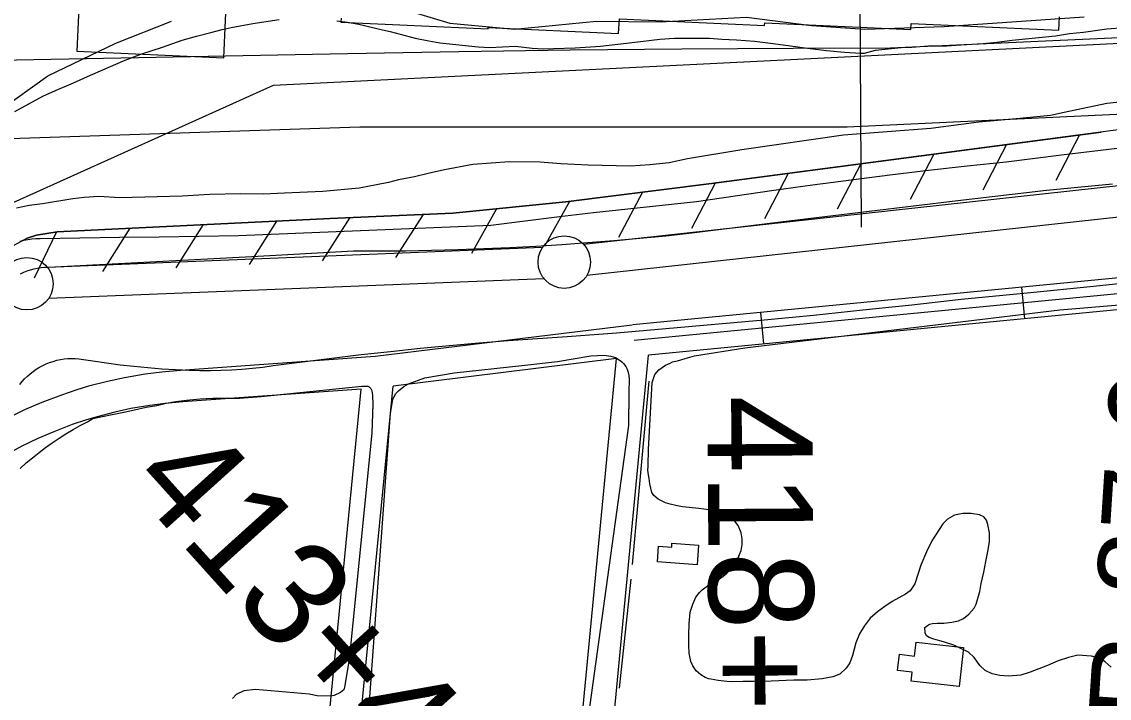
# Model space of a CAD drawing. Extents: x 3704301 to 3742427, y 506229 to 532009.
# Drawn here: x 3714502 to 3715539, y 518113 to 518757 of the extents above; entities that cross this region are included whole.
import ezdxf

# ---------------------------------------------------------------- set-up
doc = ezdxf.new("R2010")
doc.units = 0
for name, color, linetype in [('V-BLDG-OTLN', 7, 'Continuous'), ('V-FLOD-BASE', 7, 'Continuous'), ('V-LEVE-TOET', 7, 'Continuous'), ('V-RIVR-EDGE', 7, 'Continuous'), ('V-RIVR-RANG', 7, 'Continuous'), ('V-RIVR-RANG-IDEN', 7, 'Continuous'), ('V-ROAD-CNTR', 7, 'Continuous'), ('V-RRAP-FSHR', 7, 'Continuous'), ('V-RRAP-RVMT', 7, 'Continuous'), ('V-SITE-VEGE', 7, 'Continuous'), ('V-SURV-IDEN', 7, 'Continuous'), ('V-SURV-LINE', 7, 'Continuous'), ('V-TOPO-DPTH', 7, 'Continuous'), ('V-TOPO-MINR', 7, 'Continuous'), ('V-TOPO-SHOR', 7, 'Continuous'), ('V-TOPO-WATR', 7, 'Continuous')]:
    doc.layers.add(name, color=color, linetype=linetype)

msp = doc.modelspace()

# ---------------------------------------------------------------- linework, layer by layer
at = {"layer": 'V-BLDG-OTLN'}
for points in [[(3715146, 518240.1), (3715108.1, 518243), (3715109.2, 518258), (3715121.8, 518257.1), (3715122, 518260.8), (3715147.4, 518258.8)], [(3715354.7, 518166.4), (3715399.9, 518161.5), (3715395.8, 518124.4), (3715349.9, 518129.4), (3715350.8, 518137.9), (3715337.1, 518139.4), (3715338.8, 518154.9), (3715353.3, 518153.3)]]:
    msp.add_lwpolyline(points, close=True, dxfattribs=at)
at = {"layer": 'V-FLOD-BASE'}
msp.add_lwpolyline([(3715542, 518602.5), (3715479, 518596.5), (3715394.5, 518586.7), (3715309.9, 518576.7), (3715225.4, 518566.4), (3715141, 518555.9), (3715116.2, 518553.2), (3715091.5, 518550.8), (3715066.7, 518548.6), (3715041.9, 518546.6), (3715017.1, 518544.8), (3714992.3, 518543.3), (3714967.5, 518542), (3714942.7, 518540.9), (3714917.8, 518540), (3714893, 518539.3), (3714868.1, 518538.9), (3714843.2, 518538.7), (3714818.4, 518538.7), (3714721.5, 518533.4), (3714624.7, 518528.2), (3714527.8, 518523.2), (3714524.3, 518523.2), (3714520.8, 518522.9), (3714517.3, 518522.4), (3714513.9, 518521.7), (3714510.5, 518520.8), (3714507.2, 518519.7), (3714503.9, 518518.4), (3714500.7, 518517)], dxfattribs=at)
at = {"layer": 'V-LEVE-TOET'}
for points in [[(3715546.4, 518636.6), (3715493.4, 518630.3), (3715440.4, 518623.7), (3715403.5, 518619.7), (3715366.5, 518615.6), (3715329.6, 518611.1), (3715292.7, 518606.5), (3715255.9, 518601.6), (3715219.1, 518596.5), (3715182.3, 518591.2), (3715145.5, 518585.7), (3715112.8, 518582.4), (3715080.1, 518578.9), (3715047.4, 518575.3), (3715014.7, 518571.5), (3714982.1, 518567.5), (3714949.4, 518563.3), (3714708.8, 518553.4), (3714671, 518552.9), (3714633.2, 518552.3), (3714595.4, 518551.8), (3714557.6, 518551.2), (3714519.8, 518550.5), (3714515.9, 518550.4), (3714512, 518550.2), (3714508.1, 518549.7), (3714504.2, 518549), (3714500.4, 518548.1)], [(3714500.5, 518411.8), (3714502.7, 518414.6), (3714505.1, 518417.2), (3714507.7, 518419.7), (3714510.4, 518422.1), (3714513.2, 518424.3), (3714516.1, 518426.3), (3714519.2, 518428.2), (3714522.3, 518429.9), (3714525.5, 518431.4), (3714528.8, 518432.8), (3714532.2, 518433.9), (3714535.7, 518434.9), (3714539.2, 518435.6), (3714542.7, 518436.2), (3714546.2, 518436.6), (3714549.8, 518436.7), (3714553.4, 518436.7), (3714556.9, 518436.4), (3714570, 518434.3), (3714583.1, 518432.4), (3714596.2, 518430.7), (3714609.3, 518429.2), (3714622.5, 518427.9), (3714635.7, 518426.9), (3714648.9, 518426.1), (3714662.1, 518425.5), (3714672.1, 518425.3), (3714682.1, 518425.3), (3714692.2, 518425.5), (3714702.2, 518425.9), (3714712.2, 518426.5), (3714722.2, 518427.4), (3714732.1, 518428.5), (3714742.1, 518429.8), (3714770, 518433.5), (3714797.9, 518437), (3714825.9, 518440.3), (3714853.9, 518443.4), (3714881.9, 518446.3), (3714909.9, 518448.9), (3714937.9, 518451.4), (3714966, 518453.7), (3714994, 518455.7), (3715022.1, 518457.6), (3715069.1, 518461.2), (3715116.1, 518465.1), (3715163, 518469.2), (3715210, 518473.5), (3715256.9, 518478), (3715303.8, 518482.8), (3715350.6, 518487.8), (3715397.5, 518493.1), (3715460.6, 518499.2), (3715523.7, 518505.6), (3715586.8, 518512.2)]]:
    msp.add_lwpolyline(points, dxfattribs=at)
at = {"layer": 'V-RIVR-EDGE'}
for points in [[(3714838.3, 518777.6), (3714910.3, 518755.8), (3714972.1, 518750.3), (3715050.2, 518757.9), (3715110.8, 518757.1), (3715193.1, 518761.7), (3715254.9, 518753.8), (3715305.9, 518750.1), (3715381.6, 518752.9), (3715514.9, 518762.1)], [(3713663.1, 518114.2), (3713740.6, 518159.6), (3713770.1, 518184.1), (3713822.4, 518212.8), (3713903.5, 518259.5), (3713995.6, 518322.3), (3714109.8, 518410.8), (3714192.2, 518455), (3714236.1, 518483.8), (3714255.9, 518505.9), (3714278.3, 518543.1), (3714292.1, 518563.5), (3714319.8, 518589.8), (3714391.9, 518628.6), (3714480.9, 518672.8), (3714527.2, 518705.8), (3714592.1, 518736.8), (3714645, 518757.7)]]:
    msp.add_lwpolyline(points, dxfattribs=at)
at = {"layer": 'V-RIVR-RANG'}
msp.add_line((3715302.7, 518561.7), (3715297.2, 519561.7), dxfattribs=at)
at = {"layer": 'V-ROAD-CNTR'}
for p, q in [((3715458.4, 518474.5), (3715455.5, 518504.4)), ((3715209.6, 518450.5), (3715206.7, 518480.4))]:
    msp.add_line(p, q, dxfattribs=at)
for points in [[(3715988.2, 518555.8), (3715084.6, 518468.6)], [(3716004.4, 518542.3), (3715086, 518453.6)], [(3716005.9, 518527.4), (3715099.8, 518439.9)], [(3715084.2, 518468.5), (3714839.3, 518438.4), (3714653.6, 518425.3), (3714635.9, 518423.7), (3714619.9, 518421.7), (3714600.4, 518418.3), (3714584, 518414.8), (3714566.1, 518410.1), (3714555, 518406.8), (3714540.2, 518401.8), (3714521.5, 518394.7), (3714505.1, 518387.6), (3714489, 518379.8), (3714477.9, 518374), (3714460.4, 518363.8), (3714432.5, 518342.7), (3714331, 518249.1)], [(3715069.3, 518436.5), (3714856.3, 518410.3)], [(3715025.1, 517552.6), (3715018.5, 517591.2), (3715099.8, 518439.9)], [(3715019.7, 517919.1), (3715069.3, 518436.5)], [(3714809.9, 517936.4), (3714856.3, 518410.3)], [(3714825.9, 518407.4), (3714656, 518395.4), (3714639.1, 518393.9), (3714624.4, 518392), (3714606.2, 518388.9), (3714591, 518385.6), (3714574.1, 518381.2), (3714564.1, 518378.2), (3714550.3, 518373.6), (3714532.8, 518366.9), (3714517.6, 518360.3), (3714502.5, 518353), (3714492.5, 518347.7), (3714477, 518338.8), (3714451.8, 518319.7), (3714355.6, 518231)], [(3714780, 517939.2), (3714825.9, 518407.4)]]:
    msp.add_lwpolyline(points, dxfattribs=at)
at = {"layer": 'V-RRAP-FSHR'}
for p, q in [((3715510.3, 518649.5), (3715487.8, 518606.1)), ((3715440.9, 518640.3), (3715418.4, 518597)), ((3715371.5, 518631.2), (3715349, 518587.9)), ((3715302.1, 518622), (3715279.6, 518578.7)), ((3715232.7, 518612.9), (3715210.2, 518569.6)), ((3715163.3, 518603.7), (3715140.5, 518560.5)), ((3715024.4, 518586.1), (3715000.5, 518543.5)), ((3715093.9, 518595), (3715071.1, 518551.8)), ((3714954.8, 518579.2), (3714930.9, 518536.6)), ((3714745.1, 518567.5), (3714719.1, 518526.2)), ((3714815.1, 518570.8), (3714788.8, 518529.6)), ((3714885, 518573.8), (3714858.7, 518532.7)), ((3714535.4, 518557.2), (3714514.2, 518513.1)), ((3714605.3, 518560.6), (3714579.3, 518519.3)), ((3714675.2, 518564.1), (3714649.2, 518522.8))]:
    msp.add_line(p, q, dxfattribs=at)
for points in [[(3713987.6, 518174.3), (3714448.8, 518564.7), (3714742.2, 518696.9), (3715881.9, 518753.3), (3716266.3, 518793.9), (3716843.1, 518890.7), (3717110.3, 518911.2), (3717741.3, 518924), (3718486.4, 518954.9), (3719294.8, 519011.2), (3719786.3, 519085.8), (3720431.3, 519110.6), (3720895.9, 519113.1), (3721218.5, 519068.4), (3721397.7, 519012.5), (3721721.3, 518965.4), (3721950.6, 518904.5), (3722606.9, 518712.5), (3722865.7, 518669.5), (3723100.5, 518674.8), (3723533.4, 518647.1), (3724154, 518573), (3724673.7, 518469.2)], [(3715662.8, 518669.5), (3715159.6, 518603.3), (3715020.8, 518585.8), (3714913.2, 518575.1), (3714796.4, 518570), (3714536, 518557.3), (3714516.4, 518554), (3714507.4, 518551.1), (3714494.1, 518544), (3714479.9, 518538.7), (3714460.3, 518525.1), (3714338.1, 518417.9), (3714078.7, 518198.5), (3713802.1, 517956.8), (3713566.5, 517751)], [(3714502.6, 518548.5), (3714507.4, 518551.1), (3714516.4, 518554), (3714536, 518557.3), (3714796.4, 518570), (3714913.2, 518575.1), (3715020.8, 518585.8), (3715159.6, 518603.3), (3715531.1, 518652.2)]]:
    msp.add_lwpolyline(points, dxfattribs=at)
at = {"layer": 'V-RRAP-RVMT'}
for points in [[(3714581.5, 519307.7), (3714554.8, 518729.3), (3714695, 518722.8), (3714697, 518765.9)], [(3714806.8, 518760.8), (3714806.6, 518757), (3714946.8, 518750.5), (3714946.8, 518751.9), (3715071.2, 518746.1), (3715071.9, 518760), (3715210.3, 518753.6), (3715210.4, 518756.4), (3715349.8, 518749.9), (3715350.1, 518755.7), (3715490.8, 518749.2), (3715491.3, 518761.9)]]:
    msp.add_lwpolyline(points, dxfattribs=at)
at = {"layer": 'V-SITE-VEGE'}
for points in [[(3714495.7, 518671.7), (3714522.4, 518686.3), (3714534.4, 518691.7), (3714551.7, 518699.1), (3714567.8, 518706.5), (3714579.6, 518711.6), (3714599.3, 518720), (3714616, 518726.3), (3714636.5, 518733), (3714655.2, 518739.6), (3714668.9, 518743.5), (3714682.4, 518747), (3714693.5, 518749.8), (3714701.9, 518751.7), (3714722.5, 518755.5), (3714747.7, 518759.5)], [(3714802.7, 518758.3), (3714812.8, 518756.8), (3714823.5, 518755), (3714846.3, 518749.5), (3714853.4, 518747.9), (3714877.2, 518741.8), (3714890.3, 518739.2), (3714900.9, 518737.2), (3714937.4, 518733.3), (3714948, 518732.8), (3714973, 518734.1), (3714988.8, 518732), (3714999.4, 518731.5)], [(3714999.4, 518731.5), (3715009.1, 518731.9), (3715029.8, 518732.4), (3715053.8, 518733.9), (3715084.1, 518737.6), (3715110.6, 518740.7), (3715124.4, 518741.6), (3715157.7, 518741.6), (3715169.4, 518740.8), (3715183.5, 518740), (3715200.8, 518738.9), (3715218.4, 518736.7), (3715235, 518734.2), (3715251.1, 518732), (3715269.4, 518729.8), (3715286.5, 518728.3), (3715302.1, 518727.5), (3715305.5, 518727.5), (3715316.1, 518730.2), (3715340.5, 518732.7), (3715350.7, 518733.2), (3715366.4, 518734.4), (3715383.8, 518734.4), (3715397.3, 518735.2), (3715418.6, 518736.5), (3715431.7, 518737.7), (3715446.3, 518739.6), (3715487.7, 518744), (3715500.8, 518746.1), (3715514.3, 518747.5), (3715536.5, 518750.5), (3715553.4, 518751.8)], [(3715585.4, 518684.5), (3715536.5, 518679.3), (3715495.7, 518670.9), (3715482.8, 518668), (3715453.4, 518665.1), (3715414.5, 518661.6), (3715368.6, 518655.7), (3715285.6, 518649.2), (3715188.7, 518635.2), (3715136.8, 518626.6), (3715119.3, 518622.9), (3715100.9, 518620.9), (3715082.6, 518619.9), (3715068.7, 518620.2), (3715042.2, 518620.6), (3715016, 518622), (3714996.3, 518623.7), (3714967.1, 518624), (3714932.3, 518621.2), (3714905.4, 518616.4), (3714889.6, 518612.8), (3714876.5, 518609.6), (3714861.3, 518606.7), (3714851.9, 518604.3), (3714840.4, 518601.9), (3714823.8, 518598.8), (3714789.2, 518595.5), (3714752.9, 518594.1), (3714732.7, 518593.2), (3714710.4, 518593.5), (3714681.5, 518592.8), (3714655.1, 518591.2), (3714595.8, 518589.6), (3714575.8, 518591), (3714561.7, 518589.9), (3714550.9, 518588.8), (3714522, 518583.9), (3714509.4, 518582.2), (3714497.3, 518579.9)], [(3715380.2, 518279.1), (3715369.6, 518263), (3715364.5, 518252.4), (3715359.2, 518239.7), (3715356.6, 518232), (3715353.4, 518222), (3715348.9, 518215.3), (3715344.6, 518212.3), (3715331.8, 518205.3), (3715324.8, 518200.5), (3715317.8, 518195.5), (3715311, 518189.4), (3715305.3, 518181.6), (3715300.6, 518174.5), (3715297.3, 518165.8), (3715294.1, 518153.9), (3715291.5, 518146.8), (3715288, 518141.6), (3715282, 518136.1), (3715275.4, 518133.6), (3715265.1, 518131.6), (3715251, 518130.2), (3715238.1, 518130.3), (3715216.7, 518129.4), (3715200.1, 518128.9), (3715189.5, 518129), (3715180, 518128.7), (3715174.2, 518129), (3715166.1, 518130), (3715159.2, 518131.2), (3715157.3, 518131.5), (3715153.8, 518132.8), (3715149.4, 518135.4), (3715145.2, 518139.3), (3715141.9, 518144), (3715139.9, 518148), (3715138.4, 518156.1), (3715138.1, 518163.7), (3715138, 518173.1), (3715138.3, 518184.1), (3715139.5, 518194.9), (3715141.9, 518202.8), (3715144.7, 518209.3), (3715148.4, 518213.9), (3715150.9, 518216.4), (3715155.8, 518220), (3715161.6, 518223.3), (3715169.2, 518228.2), (3715174.4, 518232.2), (3715180.3, 518238.7), (3715184.2, 518244.7), (3715186.5, 518249.9), (3715188.1, 518253.7), (3715189, 518259.5), (3715189, 518264.9), (3715187.9, 518270.5), (3715185.1, 518277.5), (3715181.8, 518281.7), (3715177.8, 518285.2), (3715172.8, 518288), (3715166.9, 518290.6), (3715161.9, 518292), (3715147.6, 518293.8), (3715132.2, 518295.5), (3715125.8, 518296.5), (3715120.2, 518297.8), (3715115.8, 518299.1), (3715108.9, 518302.5), (3715104.9, 518306.2), (3715103, 518308.9), (3715100.9, 518317.4), (3715100.4, 518322.3), (3715099.7, 518325.9), (3715099.1, 518330.4), (3715099.2, 518333.7), (3715099.4, 518334.6), (3715099.8, 518350.1), (3715103.1, 518413.8), (3715105.8, 518421.3), (3715109.4, 518425.9), (3715115.8, 518430.1), (3715120.4, 518432.3), (3715122.5, 518433.3), (3715127.4, 518434.4), (3715134.7, 518436.6), (3715143.6, 518439.1), (3715191.4, 518446.7), (3715491.8, 518483), (3715681.2, 518498.8)], [(3714826.3, 518004.9), (3714853.7, 518384.7), (3714855.9, 518397.6), (3714858.6, 518402.9), (3714861.3, 518405.7), (3714866.6, 518409.9), (3714870.8, 518412.4), (3714886.6, 518418.3), (3714914.5, 518422.9), (3714978.8, 518429.8), (3715012.8, 518433.8), (3715044.6, 518439), (3715057.3, 518439.7), (3715063.7, 518438.8), (3715068.2, 518437.4), (3715071.8, 518435.3), (3715074.1, 518433.4), (3715075.7, 518431.7), (3715078, 518429.1), (3715079.1, 518427.1), (3715080, 518424.6), (3715080.8, 518420.5), (3715081.1, 518417), (3715081, 518404.3), (3715080.7, 518372.8), (3715033.7, 518033.4)], [(3714500.9, 518331.9), (3714506.7, 518337.1), (3714512.7, 518342.1), (3714518.8, 518347), (3714525.1, 518351.7), (3714531.4, 518356.3), (3714537.9, 518360.7), (3714544.5, 518364.9), (3714551.2, 518368.9), (3714558.1, 518372.8), (3714565, 518376.4), (3714570, 518379.5), (3714588.5, 518383.3), (3714599.6, 518385.4), (3714609.9, 518387.6), (3714621, 518390.3), (3714631, 518392), (3714640, 518394), (3714649.3, 518395.8), (3714659.3, 518396.9), (3714672.4, 518398.2), (3714684.4, 518398.9), (3714709.8, 518398.8), (3714730.5, 518400.5), (3714826.4, 518410.3), (3714830.3, 518410.4), (3714832.1, 518410.2), (3714833.5, 518409.5), (3714835.1, 518407.9), (3714835.6, 518406.7), (3714836.3, 518404.3), (3714836.7, 518401.2), (3714836.9, 518393), (3714836.1, 518365.4), (3714814.3, 518150), (3714810.1, 518123.6), (3714809.4, 518121.2), (3714806, 518118.5), (3714800, 518115.8), (3714796.6, 518115.1), (3714783.8, 518115.5), (3714776.3, 518117), (3714725.1, 518121.3), (3714714.1, 518120), (3714706.6, 518116.5), (3714703.2, 518112.8)], [(3715540.6, 518142.7), (3715535, 518147.6), (3715529.9, 518150.9), (3715521.8, 518153.3), (3715508.9, 518154), (3715500, 518151.9), (3715490.1, 518148.8), (3715480, 518144.4), (3715463.4, 518138), (3715454.6, 518135.2), (3715442.7, 518134.2), (3715434.6, 518134.6), (3715427.1, 518136.4), (3715420.5, 518139.6), (3715415.4, 518144.4), (3715412.7, 518148.5), (3715410, 518151.8), (3715404.5, 518156.9), (3715390.5, 518163.6), (3715380.8, 518166.8), (3715371.6, 518169.2), (3715367, 518171), (3715364.5, 518172.5), (3715363.2, 518175.4), (3715363, 518180.4), (3715365.6, 518182.5), (3715367.5, 518183.7), (3715370.2, 518184.2), (3715374.8, 518184.6), (3715381, 518184.7), (3715388.7, 518185.4), (3715395.1, 518186.9), (3715400, 518189), (3715404.8, 518193.2), (3715409.9, 518198.7), (3715412.1, 518202.8), (3715415.3, 518214.7), (3715416.7, 518222.4), (3715419.3, 518233), (3715421.3, 518243.2), (3715423.4, 518254.4), (3715424.6, 518262.3), (3715424.5, 518270.6), (3715423.2, 518278.5), (3715421.9, 518282.7), (3715419.4, 518285.9), (3715415.2, 518287.6), (3715407.3, 518289.1), (3715399.2, 518289.1), (3715391.3, 518287.3), (3715384.7, 518283.5), (3715380.2, 518279.1)]]:
    msp.add_lwpolyline(points, dxfattribs=at)
at = {"layer": 'V-SURV-LINE'}
for points in [[(3715037.6, 518545.5), (3716868.4, 518746.2)], [(3716871.7, 518716.4), (3715040.9, 518515.7)], [(3714526.7, 518523.6), (3714998.8, 518542.6)], [(3715000, 518512.6), (3714527.9, 518493.7)]]:
    msp.add_lwpolyline(points, dxfattribs=at)
for centre in [(3715019.4, 518528.4), (3714507.3, 518507.8)]:
    msp.add_circle(centre, 25, dxfattribs=at)
at = {"layer": 'V-TOPO-DPTH'}
msp.add_lwpolyline([(3713587, 519043.7), (3713771.8, 518821.8), (3713918.8, 518621.9), (3714018.8, 518504.2), (3714112.9, 518427.8), (3714207, 518439.6), (3714265.8, 518516), (3714295.2, 518604.2), (3714377.6, 518645.4), (3714471.6, 518645.4), (3714824.5, 518657.1), (3715289.1, 518657.1), (3715789, 518680.7), (3716175.7, 518775)], dxfattribs=at)
at = {"layer": 'V-TOPO-MINR'}
msp.add_lwpolyline([(3713519.1, 519118.1), (3714345.1, 518739.9), (3714430.5, 518719.5), (3714436, 518719.7), (3714441.6, 518719.8), (3714447.2, 518719.9), (3714812.8, 518727.2), (3714919, 518729.1), (3715025.1, 518730.6), (3715131.3, 518731.6), (3715237.5, 518732.2), (3715330.2, 518732.4), (3715900.2, 518758.2)], dxfattribs=at)
at = {"layer": 'V-TOPO-SHOR'}
for p, q in [((3715100, 518415.1), (3715084.1, 518240.3)), ((3715082.8, 518226.4), (3715071.8, 518122.6))]:
    msp.add_line(p, q, dxfattribs=at)
at = {"layer": 'V-TOPO-WATR'}
msp.add_lwpolyline([(3713587, 519043.7), (3713771.8, 518821.8), (3713918.8, 518621.9), (3714018.8, 518504.2), (3714112.9, 518427.8), (3714207, 518439.6), (3714265.8, 518516), (3714295.2, 518604.2), (3714377.6, 518645.4), (3714471.6, 518645.4), (3714824.5, 518657.1), (3715289.1, 518657.1), (3715789, 518680.7), (3716175.7, 518775)], dxfattribs=at)

# ---------------------------------------------------------------- texts
at = {"layer": 'V-RIVR-RANG-IDEN'}
msp.add_text('R-87.9', height=83, rotation=86.2674, dxfattribs=at).set_placement((3715601.7, 518090.4))
at = {"layer": 'V-SURV-IDEN'}
for s, rotation, p in [('418+62.1', 270.3946, (3715155.7, 518401.2)), ('413+49.6', 312.0261, (3714602.1, 518317.6))]:
    msp.add_text(s, height=100, rotation=rotation, dxfattribs=at).set_placement(p)

doc.saveas('drawing.dxf')
